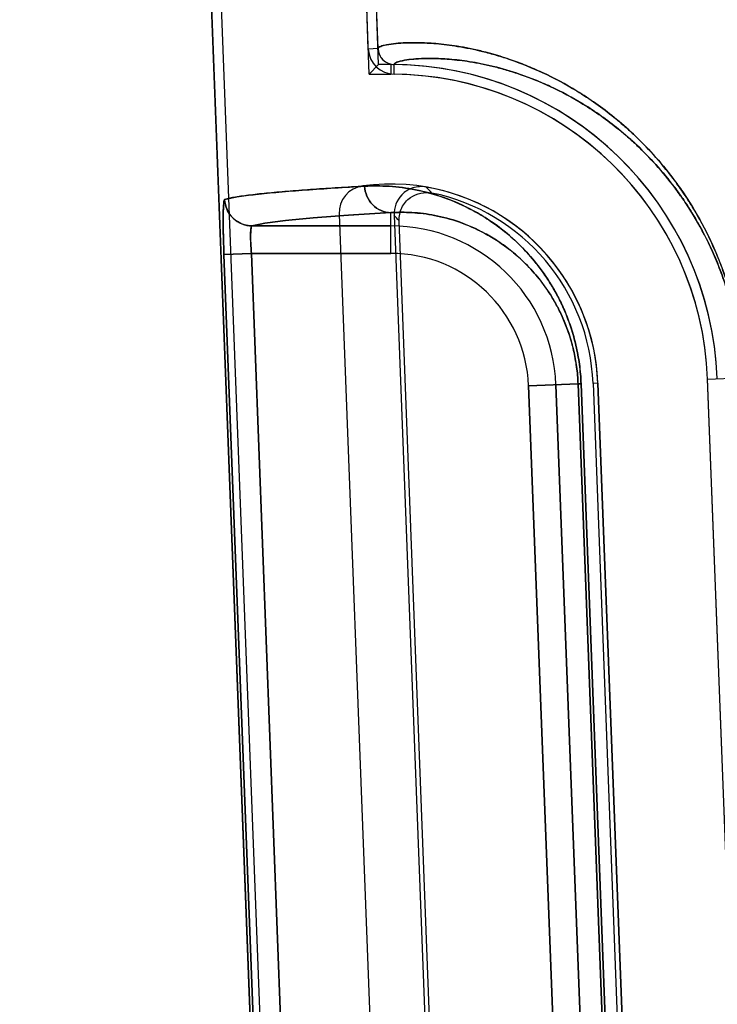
# Model space of a CAD drawing. Header units: millimetres. Extents: x 0 to 297, y 0 to 210.
# Tile 383 of 455: x 239.9875 to 240.0764, y 159.6022 to 159.7277. Entities that reach past the tile are written whole.
import ezdxf

# ---------------------------------------------------------------- set-up
doc = ezdxf.new("R2010")
doc.units = ezdxf.units.MM
doc.header["$LTSCALE"] = 16.335
doc.layers.get('0').update_dxf_attribs({"linetype": 'CONTINUOUS'})
for name, color, linetype in [('AXES_REF', 7, 'CONTINUOUS'), ('INTFCLR_1', 7, 'CONTINUOUS'), ('INTFCLR_72935', 7, 'CONTINUOUS')]:
    doc.layers.add(name, color=color, linetype=linetype)

msp = doc.modelspace()

# ---------------------------------------------------------------- linework, layer by layer
at = {"color": 7, "linetype": 'Continuous'}
for radius in [6.787079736, 6.7865, 6.743039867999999]:
    msp.add_circle((241.4889104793, 154.7114782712), radius, dxfattribs=at)
for radius, start, end in [(6.72, 278.2771290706, 261.7228709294), (6.874, 113.0825942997, 269.6189785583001)]:
    msp.add_arc((241.4889104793, 154.7114782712), radius, start, end, dxfattribs=at)
at = {"layer": 'AXES_REF', "color": 7, "linetype": 'Continuous'}
msp.add_arc((241.4889104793, 154.7114782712), 6.874, 113.0826847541, 66.9173152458, dxfattribs=at)
at = {"layer": 'AXES_REF', "color": 9, "linetype": 'Continuous'}
msp.add_arc((241.4889104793, 154.7114782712), 6.191158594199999, 94.4118118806, 85.5881881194, dxfattribs=at)
at = {"layer": 'INTFCLR_1', "color": 6, "linetype": 'Continuous'}
for p, q in [((240.0319126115, 159.7239715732), (240.0220381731, 159.9824250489)), ((240.0331460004, 159.7240186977), (240.0232708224, 159.9824915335)), ((240.0022985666, 159.9813643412), (240.0386283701, 159.0304683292)), ((240.0035312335, 159.9814303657), (240.0398626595, 159.0304918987)), ((240.028182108, 159.7029217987), (240.036341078, 159.489368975)), ((240.0611663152, 159.6813723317), (240.067584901, 159.5133723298)), ((240.0815746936, 159.5139068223), (240.0751561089, 159.6819068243))]:
    msp.add_line(p, q, dxfattribs=at)
at = {"layer": 'INTFCLR_1', "color": 9, "linetype": 'Continuous'}
for p, q in [((240.0331460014, 159.7240186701), (240.0319126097, 159.7239716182)), ((240.0352092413, 159.7207644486), (240.0352223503, 159.7219986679)), ((240.0347832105, 159.6979249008), (240.0347832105, 159.7031193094)), ((240.0347832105, 159.7014243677), (240.017091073, 159.7014243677)), ((240.0135113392, 159.6977912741), (240.01700557, 159.6979248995)), ((240.0135113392, 159.6977912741), (240.0212791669, 159.4946701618)), ((240.01700557, 159.6979249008), (240.0347832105, 159.6979249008)), ((240.0170055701, 159.6979248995), (240.0247732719, 159.4948037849)), ((240.0523309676, 159.6810347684), (240.0586452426, 159.6812760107)), ((240.0586452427, 159.68127601), (240.0650357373, 159.5132749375)), ((240.0590299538, 159.68127599), (240.0586452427, 159.6812760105)), ((240.065426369, 159.5132749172), (240.0590299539, 159.6812759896)), ((240.075156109, 159.6819068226), (240.079546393, 159.6820745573)), ((240.0587495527, 159.5130347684), (240.0523309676, 159.6810347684)), ((240.0622464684, 159.5131683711), (240.0558278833, 159.6811683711))]:
    msp.add_line(p, q, dxfattribs=at)
at = {"layer": 'INTFCLR_1', "color": 6, "linetype": 'Continuous'}
for centre, radius, start, end in [((240.0352446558, 159.7240987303), 0.0033344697, 182.185453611, 269.3914573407), ((240.0352446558, 159.7240987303), 0.0021001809, 182.1846802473, 269.3914656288), ((240.0347832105, 159.6803643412), 0.0416366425, 2.1879705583, 89.39575729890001), ((240.0347832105, 159.6803643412), 0.0404023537, 2.1879728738, 89.39582255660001), ((240.0316795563, 159.7030554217), 0.0035, 97.78850620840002, 182.1879698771), ((240.0347832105, 159.6803643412), 0.0264023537, 2.1879704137, 97.78850629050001)]:
    msp.add_arc(centre, radius, start, end, dxfattribs=at)
at = {"layer": 'INTFCLR_1', "color": 9, "linetype": 'Continuous'}
for radius, start, end in [(0.0210600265, 2.1879705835, 89.99999998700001), (0.0175605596, 2.1879702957, 89.99999993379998)]:
    msp.add_arc((240.0347832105, 159.6803643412), radius, start, end, dxfattribs=at)
for points, knots in [([(240.0797884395, 159.6820745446), (240.0797065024, 159.6842275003), (240.0794113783, 159.6869052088), (240.0787796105, 159.6900372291), (240.0783097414, 159.6920117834), (240.0777550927, 159.693914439), (240.0771240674, 159.6957419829), (240.0764710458, 159.6974564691), (240.0752832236, 159.7001961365), (240.0737310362, 159.703084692), (240.0720522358, 159.7056885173), (240.0704249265, 159.7079594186), (240.0683570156, 159.7104647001), (240.0658181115, 159.7130569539), (240.0626269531, 159.7158460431), (240.0587797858, 159.7185675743), (240.0549351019, 159.7206295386), (240.0520723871, 159.7218675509), (240.049536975, 159.7228138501), (240.0471192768, 159.7235292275), (240.0448357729, 159.7240417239), (240.0428623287, 159.7244005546), (240.0406689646, 159.7246740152), (240.0383545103, 159.7247967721), (240.0361720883, 159.724768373), (240.0344753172, 159.7245795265), (240.0334627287, 159.724328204), (240.0331422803, 159.7241155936), (240.0331459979, 159.7240187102)], [0, 0, 0, 0, 0.09145445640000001, 0.1138036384, 0.1356225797, 0.1775934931, 0.1978577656, 0.2176815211, 0.2554568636, 0.3245480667, 0.3565511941, 0.3869221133, 0.443096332, 0.4942467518, 0.5407728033, 0.6228600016, 0.6936556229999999, 0.7255371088, 0.7551980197, 0.8084927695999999, 0.8323850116, 0.8545194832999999, 0.8936035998, 0.9261879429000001, 0.9525909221, 0.9869380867, 0.995884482, 1, 1, 1, 1]), ([(240.079546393, 159.6820745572), (240.0794681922, 159.6841310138), (240.0791871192, 159.6866886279), (240.0785855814, 159.6896804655), (240.0781382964, 159.6915663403), (240.0776103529, 159.6933835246), (240.0770097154, 159.6951289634), (240.0763882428, 159.6967661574), (240.0752580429, 159.6993817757), (240.0737811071, 159.7021395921), (240.0721835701, 159.7046253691), (240.0706355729, 159.7067923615), (240.0686686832, 159.7091824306), (240.0662537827, 159.7116548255), (240.063219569, 159.71431311), (240.0595623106, 159.7169051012), (240.0559070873, 159.7188666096), (240.0531862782, 159.7200421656), (240.0507776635, 159.7209391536), (240.0484811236, 159.7216154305), (240.0463124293, 159.7220975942), (240.0444388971, 159.7224334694), (240.0423567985, 159.7226862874), (240.0401610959, 159.7227932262), (240.0380882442, 159.7227542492), (240.0364842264, 159.7225616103), (240.03551475, 159.7223072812), (240.0352184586, 159.7220932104), (240.035222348, 159.7219986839)], [0, 0, 0, 0, 0.0917406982, 0.1141566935, 0.136039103, 0.1781262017, 0.1984432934, 0.2183163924, 0.2561787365, 0.3254018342, 0.3574526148, 0.3878602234, 0.4440791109, 0.4952427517, 0.5417573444, 0.6237687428, 0.6944433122, 0.7262543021, 0.7558410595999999, 0.8089827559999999, 0.8327989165, 0.8548590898, 0.8938039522, 0.926266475, 0.9525704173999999, 0.9868267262, 0.9957825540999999, 1, 1, 1, 1]), ([(240.0590299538, 159.68127599), (240.058998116, 159.6821122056), (240.0588561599, 159.6837600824), (240.0584212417, 159.6861443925), (240.0578034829, 159.6883680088), (240.0570505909, 159.6903914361), (240.0562024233, 159.6922143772), (240.0552897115, 159.693849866), (240.0543329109, 159.6953171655), (240.0530581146, 159.6970211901), (240.0508681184, 159.6994675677), (240.0481370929, 159.7016958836), (240.044806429, 159.7036994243), (240.0416926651, 159.7050855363), (240.0380555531, 159.7060839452), (240.0346607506, 159.7065317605), (240.0324828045, 159.7065429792), (240.0314444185, 159.7064851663)], [0, 0, 0, 0, 0.0604010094, 0.1191662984, 0.1746963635, 0.22676049, 0.2748219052, 0.3196795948, 0.361833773, 0.4011631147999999, 0.473188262, 0.5983862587, 0.6535955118, 0.7535269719, 0.8432414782, 0.9249341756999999, 1, 1, 1, 1]), ([(240.0314444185, 159.7064851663), (240.0314772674, 159.7056207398), (240.0321888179, 159.7038708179), (240.0339444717, 159.7031179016), (240.0347832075, 159.7031130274)], [0, 0, 0, 0, 0.5077181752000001, 1, 1, 1, 1]), ([(240.0135994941, 159.7047901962), (240.013544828, 159.7047741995), (240.0135134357, 159.7045243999), (240.0134537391, 159.7041625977), (240.0134296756, 159.7034892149), (240.0134129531, 159.7027323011), (240.0134127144, 159.7018910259), (240.0134245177, 159.7007062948), (240.013457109, 159.6993284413), (240.0134941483, 159.698240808), (240.013511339, 159.6977912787)], [0, 0, 0, 0, 0.0243362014, 0.083680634, 0.1766809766, 0.3011668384, 0.4113712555, 0.53498631, 0.8077929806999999, 1, 1, 1, 1]), ([(240.0170910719, 159.7014275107), (240.0164423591, 159.701428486), (240.0153023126, 159.7017633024), (240.0140047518, 159.7030118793), (240.0136272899, 159.7041401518), (240.0135994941, 159.7047901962)], [0, 0, 0, 0, 0.3677585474, 0.6311502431, 1, 1, 1, 1]), ([(240.017091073, 159.7014243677), (240.0176289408, 159.7015831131), (240.0190465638, 159.7018346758), (240.0216468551, 159.7021626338), (240.0251936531, 159.7024888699), (240.0296761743, 159.702818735), (240.032977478, 159.7030179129), (240.0347832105, 159.7031193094)], [0, 0, 0, 0, 0.0945749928, 0.2419709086, 0.4422842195, 0.6949987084, 1, 1, 1, 1]), ([(240.0586452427, 159.6812760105), (240.0586175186, 159.6820053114), (240.0584940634, 159.6834423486), (240.0581160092, 159.6855214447), (240.0575791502, 159.6874599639), (240.0569249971, 159.6892233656), (240.0561882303, 159.6908113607), (240.0553956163, 159.6922353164), (240.0545648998, 159.6935121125), (240.053458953, 159.694993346), (240.0520384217, 159.6965818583), (240.0502715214, 159.6981691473), (240.0485209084, 159.6994512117), (240.0463095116, 159.7007777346), (240.0436179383, 159.7019680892), (240.0404771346, 159.7028143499), (240.03755073, 159.7031859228), (240.0356760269, 159.7031708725), (240.0347832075, 159.7031130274)], [0, 0, 0, 0, 0.06076861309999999, 0.1198784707, 0.1757127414, 0.2280356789, 0.2763077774, 0.3213336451, 0.3636179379, 0.4030422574, 0.4751700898, 0.540631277, 0.6004666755, 0.6555552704, 0.7551204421, 0.8443563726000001, 0.9255041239, 1, 1, 1, 1]), ([(240.0170910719, 159.7014275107), (240.0169875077, 159.7014122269), (240.0169436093, 159.7009178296), (240.0168888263, 159.7002969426), (240.0169251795, 159.6991670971), (240.0169718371, 159.6983659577), (240.01700557, 159.6979249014)], [0, 0, 0, 0, 0.0888639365, 0.3052811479, 0.6245104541, 1, 1, 1, 1])]:
    msp.add_open_spline(points, degree=3, knots=knots, dxfattribs=at)
at = {"layer": 'INTFCLR_1', "color": 6, "linetype": 'Continuous'}
msp.add_open_spline([(240.0314440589, 159.7064851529), (240.0303166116, 159.7064223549), (240.0281399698, 159.7062952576), (240.0249736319, 159.7060881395), (240.0220301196, 159.7058689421), (240.0193526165, 159.7056350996), (240.0170233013, 159.7053889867), (240.0151424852, 159.7051289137), (240.0140467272, 159.704920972), (240.0135998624, 159.7047902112)], degree=3, knots=[0, 0, 0, 0, 0.1888198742, 0.3645867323, 0.5305926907, 0.6823681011, 0.814025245, 0.9221434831, 1, 1, 1, 1], dxfattribs=at)
at = {"layer": 'INTFCLR_72935', "color": 6, "linetype": 'Continuous'}
for p, q in [((240.0320350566, 159.7207666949), (240.0220385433, 159.9824153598)), ((240.0332230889, 159.7220009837), (240.0232708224, 159.9824915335)), ((240.0386283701, 159.0304683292), (240.0022985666, 159.9813643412)), ((240.0035324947, 159.9813973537), (240.0398631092, 159.0304801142)), ((240.0332230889, 159.7220009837), (240.0320350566, 159.7207666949)), ((240.0347832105, 159.7220009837), (240.0332230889, 159.7220009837)), ((240.0320350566, 159.7207666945), (240.0347832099, 159.7207666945)), ((240.0351913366, 159.7028139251), (240.0433216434, 159.4900113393)), ((240.0439042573, 159.4908031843), (240.0358326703, 159.7020688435)), ((240.0605538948, 159.68136064), (240.0669724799, 159.51336064)), ((240.067584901, 159.5133723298), (240.0611663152, 159.6813723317)), ((240.0815737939, 159.513930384), (240.0751552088, 159.681930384))]:
    msp.add_line(p, q, dxfattribs=at)
at = {"layer": 'INTFCLR_72935', "color": 9, "linetype": 'Continuous'}
for p, q in [((240.0347832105, 159.7220009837), (240.0347832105, 159.7207666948)), ((240.0347832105, 159.6979249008), (240.0347832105, 159.7031193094)), ((240.0170910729, 159.7014243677), (240.0347832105, 159.7014243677)), ((240.01700557, 159.6979249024), (240.0135113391, 159.6977912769)), ((240.021279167, 159.4946701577), (240.0135113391, 159.6977912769)), ((240.024773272, 159.4948037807), (240.01700557, 159.6979249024)), ((240.0347832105, 159.6979249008), (240.01700557, 159.6979249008)), ((240.0586452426, 159.6812760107), (240.0523309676, 159.6810347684)), ((240.0650357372, 159.5132749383), (240.0586452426, 159.6812760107)), ((240.0586452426, 159.6812760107), (240.0590299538, 159.6812759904)), ((240.0590299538, 159.6812759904), (240.065426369, 159.5132749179)), ((240.0611663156, 159.6813723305), (240.0605543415, 159.6813489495)), ((240.075156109, 159.6819068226), (240.079546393, 159.6820745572)), ((240.0523309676, 159.6810347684), (240.0587495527, 159.5130347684)), ((240.0558278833, 159.6811683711), (240.0622464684, 159.5131683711))]:
    msp.add_line(p, q, dxfattribs=at)
at = {"layer": 'INTFCLR_72935', "color": 6, "linetype": 'Continuous'}
for radius, start, end in [(0.0416366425, 2.187970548, 90.00000000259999), (0.0404023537, 2.1879728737, 90.00000080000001), (0.0264023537, 2.1879732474, 80.220805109), (0.025789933, 2.1879704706, 78.27170916)]:
    msp.add_arc((240.0347832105, 159.6803643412), radius, start, end, dxfattribs=at)
at = {"layer": 'INTFCLR_72935', "color": 9, "linetype": 'Continuous'}
for centre, radius, start, end in [((239.991733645, 159.6586708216), 0.0673494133, 44.1897534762, 45.1071898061), ((239.9917095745, 159.6647381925), 0.0577964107, 40.2331223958, 41.2077041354), ((240.0347832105, 159.6803643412), 0.0210600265, 2.187970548, 90.0000000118), ((240.0347832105, 159.6803643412), 0.0175605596, 2.1879702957, 89.99999993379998)]:
    msp.add_arc(centre, radius, start, end, dxfattribs=at)
for points, knots in [([(240.0331459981, 159.7240187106), (240.0331422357, 159.7241168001), (240.033468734, 159.7243306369), (240.0344904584, 159.7245822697), (240.0362012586, 159.7247703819), (240.0383933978, 159.7247959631), (240.0407077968, 159.7246703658), (240.0434511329, 159.7243255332), (240.0460029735, 159.7238023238), (240.0482566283, 159.7231926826), (240.0508275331, 159.7223704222), (240.0543148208, 159.7209611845), (240.0587672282, 159.7185751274), (240.0621577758, 159.7161788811), (240.0644845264, 159.7142226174), (240.066188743, 159.7126780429), (240.0683433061, 159.7104789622), (240.0704010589, 159.7079895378), (240.0720253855, 159.7057279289), (240.0737089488, 159.7031230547), (240.0752665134, 159.700230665), (240.0764581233, 159.6974879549), (240.0771131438, 159.6957721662), (240.077747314, 159.6939395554), (240.0783047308, 159.6920309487), (240.0787765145, 159.6900514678), (240.079410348, 159.686913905), (240.0797063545, 159.6842313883), (240.0797884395, 159.682074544)], [0, 0, 0, 0, 0.0041667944, 0.0132325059, 0.04788090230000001, 0.0743889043, 0.106992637, 0.1459539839, 0.1917350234, 0.2174100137, 0.2450322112, 0.3062748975, 0.3767708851, 0.459022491, 0.4819214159, 0.5057929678, 0.5566317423, 0.6124577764, 0.6427014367, 0.6747871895, 0.7440712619, 0.7818214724, 0.801661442, 0.8220172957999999, 0.8641280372, 0.8859911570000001, 0.908379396, 1, 1, 1, 1]), ([(240.0352223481, 159.7219986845), (240.0352184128, 159.7220943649), (240.035520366, 159.7223097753), (240.0364986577, 159.7225643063), (240.0381159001, 159.7227563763), (240.0401979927, 159.7227926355), (240.0423936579, 159.7226829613), (240.0449980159, 159.7223640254), (240.0474209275, 159.7218727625), (240.0495612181, 159.7212973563), (240.0520037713, 159.7205191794), (240.0553180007, 159.7191817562), (240.0595503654, 159.7169122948), (240.0627731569, 159.7146303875), (240.0649850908, 159.7127664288), (240.0666060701, 159.7112936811), (240.0686556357, 159.7091960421), (240.0706128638, 159.7068211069), (240.0721580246, 159.7046629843), (240.0737600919, 159.7021762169), (240.0752421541, 159.6994147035), (240.0765578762, 159.6963760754), (240.0774782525, 159.6938359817), (240.0781335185, 159.6915846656), (240.0785826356, 159.6896940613), (240.079186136, 159.6866969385), (240.079468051, 159.6841347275), (240.079546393, 159.682074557)], [0, 0, 0, 0, 0.0042689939, 0.0133435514, 0.04789979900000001, 0.0743084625, 0.1067905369, 0.1456133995, 0.1912450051, 0.2168435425, 0.2443897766, 0.3054885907, 0.3758642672, 0.4580401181, 0.4809306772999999, 0.5047993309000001, 0.5556514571, 0.6115219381, 0.6418021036, 0.6739356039, 0.7433519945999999, 0.7811892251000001, 0.8214826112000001, 0.8637100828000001, 0.8856368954, 0.9080921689, 1, 1, 1, 1]), ([(240.031444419, 159.7064851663), (240.0324807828, 159.7065428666), (240.0346500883, 159.7065319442), (240.0380296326, 159.7060882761), (240.0416574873, 159.7050977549), (240.0447751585, 159.7037161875), (240.0473421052, 159.7021756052), (240.0493723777, 159.7006889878), (240.0514143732, 159.6988563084), (240.0534357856, 159.6966002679), (240.0550073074, 159.6943511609), (240.0561861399, 159.6922467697), (240.0570392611, 159.6904191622), (240.0577970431, 159.6883881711), (240.0584157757, 159.6861677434), (240.0588543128, 159.6837758), (240.0589977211, 159.6821225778), (240.0590299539, 159.6812759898)], [0, 0, 0, 0, 0.07491115, 0.1561199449, 0.2453271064, 0.345430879, 0.4010944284, 0.4611556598, 0.5267563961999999, 0.5987622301, 0.6793164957, 0.7241863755, 0.7727217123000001, 0.8247304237, 0.8804609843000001, 0.9388567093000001, 1, 1, 1, 1]), ([(240.0347832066, 159.7031098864), (240.0339440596, 159.703114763), (240.0321896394, 159.7038718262), (240.031477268, 159.7056207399), (240.031444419, 159.7064851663)], [0, 0, 0, 0, 0.4924043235, 1, 1, 1, 1]), ([(240.0135113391, 159.6977912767), (240.0134941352, 159.6982411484), (240.013463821, 159.6991256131), (240.0134318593, 159.7004075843), (240.0134106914, 159.7016774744), (240.0134182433, 159.7028214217), (240.0134224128, 159.7038396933), (240.013509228, 159.7043756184), (240.0135194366, 159.7047667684), (240.0135994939, 159.7047901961)], [0, 0, 0, 0, 0.1923988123, 0.3780628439, 0.5486260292, 0.7331187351, 0.8743091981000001, 0.9643516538, 1, 1, 1, 1]), ([(240.0135994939, 159.7047901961), (240.0136367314, 159.7039187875), (240.0144112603, 159.702137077), (240.0162216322, 159.7014293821), (240.0170910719, 159.7014275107)], [0, 0, 0, 0, 0.5007929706, 1, 1, 1, 1]), ([(240.0347832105, 159.7031193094), (240.0329769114, 159.7030178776), (240.0296749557, 159.7028186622), (240.0251919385, 159.7024887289), (240.0216454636, 159.7021624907), (240.0190458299, 159.7018345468), (240.0176286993, 159.7015830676), (240.017091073, 159.7014243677)], [0, 0, 0, 0, 0.3050970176, 0.5578258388, 0.7581134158, 0.9054662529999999, 1, 1, 1, 1]), ([(240.0347832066, 159.7031098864), (240.0356741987, 159.7031677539), (240.0375413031, 159.7031790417), (240.0404545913, 159.7028138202), (240.0435871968, 159.7019746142), (240.0462826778, 159.7007888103), (240.048503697, 159.6994602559), (240.0502628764, 159.6981741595), (240.0520332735, 159.6965852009), (240.0537867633, 159.6946257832), (240.0551510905, 159.6926696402), (240.0561741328, 159.6908382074), (240.0569154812, 159.6892460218), (240.0575735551, 159.6874768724), (240.0581112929, 159.685541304), (240.0584924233, 159.6834558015), (240.0586172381, 159.6820142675), (240.0586452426, 159.6812760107)], [0, 0, 0, 0, 0.0743534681, 0.1550331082, 0.243792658, 0.3435243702, 0.3990981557, 0.4590751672, 0.5247074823, 0.5968389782, 0.6775819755, 0.7227186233, 0.7714095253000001, 0.8236901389, 0.8797311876, 0.9384776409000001, 1, 1, 1, 1]), ([(240.01700557, 159.6979249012), (240.0169882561, 159.6981499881), (240.0169480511, 159.6987460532), (240.0169079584, 159.6996288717), (240.0169012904, 159.7005391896), (240.0169455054, 159.7010437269), (240.0170097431, 159.7014147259), (240.0170910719, 159.7014275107)], [0, 0, 0, 0, 0.1914930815, 0.5049976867, 0.7606871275, 0.9301660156, 1, 1, 1, 1])]:
    msp.add_open_spline(points, degree=3, knots=knots, dxfattribs=at)
at = {"layer": 'INTFCLR_72935', "color": 6, "linetype": 'Continuous'}
for points, knots in [([(240.0331460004, 159.7240186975), (240.0331658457, 159.7234994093), (240.0336258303, 159.7224355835), (240.0347020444, 159.7220041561), (240.0352223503, 159.7219986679)], [0, 0, 0, 0, 0.4996790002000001, 1, 1, 1, 1]), ([(240.0135998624, 159.7047902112), (240.0141127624, 159.7049403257), (240.015426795, 159.7051764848), (240.0177352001, 159.7054747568), (240.0206554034, 159.7057563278), (240.0240140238, 159.7060221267), (240.0276571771, 159.7062665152), (240.0301659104, 159.7064139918), (240.0314440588, 159.7064851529)], [0, 0, 0, 0, 0.08936447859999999, 0.222530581, 0.389450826, 0.5797688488, 0.7859384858, 1, 1, 1, 1]), ([(240.0392676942, 159.7063830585), (240.0387151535, 159.7064782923), (240.0375443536, 159.7063937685), (240.035752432, 159.7052928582), (240.0351565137, 159.7037253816), (240.0351913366, 159.7028139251)], [0, 0, 0, 0, 0.2757415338, 0.5514262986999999, 1, 1, 1, 1]), ([(240.0358326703, 159.7020688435), (240.0358108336, 159.7026403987), (240.0360588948, 159.7038093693), (240.0374333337, 159.705454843), (240.0391134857, 159.7058051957), (240.0400255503, 159.7056158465)], [0, 0, 0, 0, 0.2761912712, 0.5501956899, 1, 1, 1, 1])]:
    msp.add_open_spline(points, degree=3, knots=knots, dxfattribs=at)

doc.saveas('drawing.dxf')
